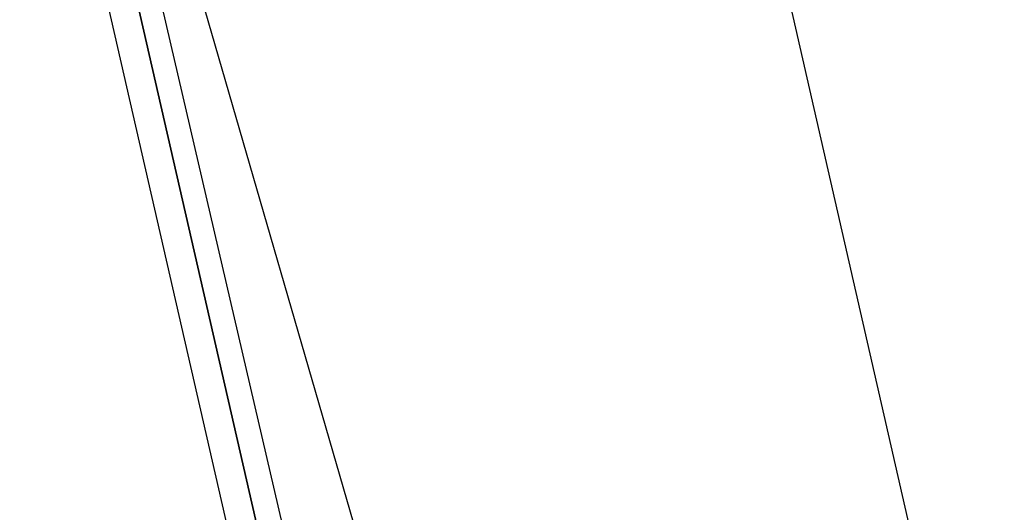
# Model space of a CAD drawing. Header units: feet. Extents: x -79 to 198, y -22 to 181.
# Tile 332 of 656: x 15.054 to 16.027, y 47.418 to 47.904. Entities that reach past the tile are written whole.
import ezdxf

# ---------------------------------------------------------------- set-up
doc = ezdxf.new("R2010")
doc.units = ezdxf.units.FT
doc.layers.add('A-LINEA', color=7, linetype='CONTINUOUS')

msp = doc.modelspace()

# ---------------------------------------------------------------- linework, layer by layer
at = {"layer": 'A-LINEA'}
for p, q in [((15.1067, 51.0178), (15.9333, 47.4044)), ((15.1067, 51.0178), (15.9333, 47.4044)), ((15.07, 48.4907), (17.1689, 41.2494)), ((15.07, 48.4907), (17.1689, 41.2494))]:
    msp.add_line(p, q, dxfattribs=at)
for points in [[(14.44, 50.9778), (15.32, 47.1378), (15.3333, 47.1378), (15.3467, 47.1378), (15.3467, 47.1511), (14.4667, 50.9911), (14.4533, 50.9911), (14.44, 50.9911), (14.44, 50.9778)], [(14.44, 50.9778), (15.32, 47.1378), (15.3333, 47.1378), (15.3467, 47.1378), (15.3467, 47.1511), (14.4667, 50.9911), (14.4533, 50.9911), (14.44, 50.9911), (14.44, 50.9778)], [(14.4667, 50.9911), (15.3467, 47.1511), (15.3467, 47.1378), (15.3733, 47.1511), (14.48, 50.9911), (14.4667, 50.9911)], [(14.4667, 50.9911), (15.3467, 47.1511), (15.3467, 47.1378), (15.3733, 47.1511), (14.48, 50.9911), (14.4667, 50.9911)]]:
    msp.add_lwpolyline(points, dxfattribs=at)

doc.saveas('drawing.dxf')
